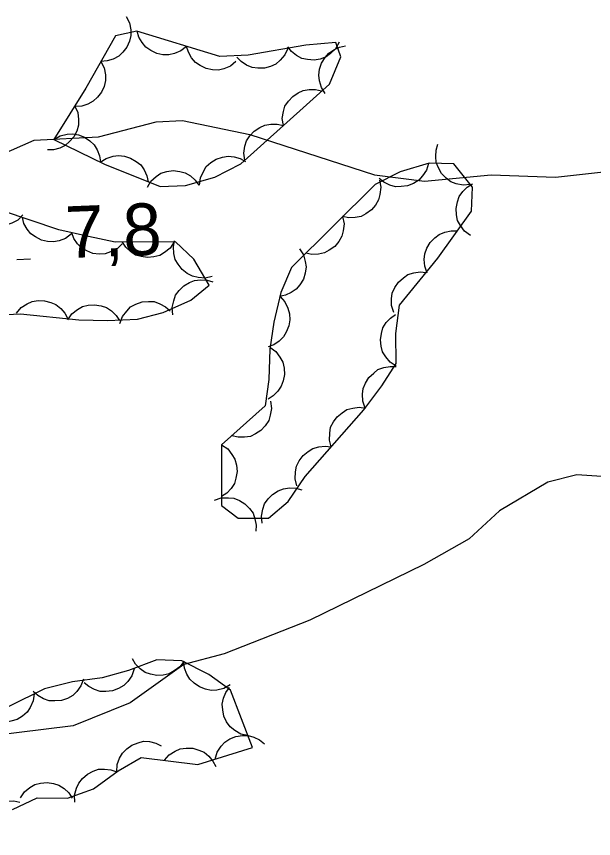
# Model space of a CAD drawing. Extents: x 336540 to 340074, y 5572036 to 5573747.
# Drawn here: x 337633.22 to 337666.7, y 5573099.97 to 5573147.65 of the extents above; entities that cross this region are included whole.
import ezdxf

# ---------------------------------------------------------------- set-up
doc = ezdxf.new("R2010")
doc.units = 0
for name, color, linetype in [('Niveau 2', 7, 'Continuous'), ('Niveau 3', 7, 'Continuous'), ('Niveau 44', 7, 'Continuous')]:
    doc.layers.add(name, color=color, linetype=linetype)

msp = doc.modelspace()

# ---------------------------------------------------------------- linework, layer by layer
at = {"layer": 'Niveau 2'}
for points in [[(337609.75, 5573136.35), (337611.43, 5573136.93), (337616.99, 5573137.21), (337620.59, 5573136.21), (337622.11, 5573136.29), (337624.26, 5573137.43), (337630.77, 5573138.95), (337634.25, 5573140.47), (337637.98, 5573140.67), (337641.32, 5573141.53), (337642.84, 5573141.61), (337646.76, 5573140.81), (337653.98, 5573138.46), (337656.89, 5573138.09), (337660.76, 5573138.47), (337664.48, 5573138.32), (337675.6, 5573139.56)], [(337668.61, 5573120.87), (337665.72, 5573121.07), (337664.05, 5573120.63), (337661.24, 5573118.97), (337659.48, 5573117.35), (337656.85, 5573115.87), (337650.24, 5573112.63), (337645.27, 5573110.68), (337642.93, 5573110.07), (337639.82, 5573107.85), (337636.51, 5573106.5), (337631.63, 5573105.9)]]:
    msp.add_lwpolyline(points, dxfattribs=at)
at = {"layer": 'Niveau 3'}
msp.add_line((337633.23, 5573133.56), (337634.04, 5573133.59), dxfattribs=at)
at = {"layer": 'Niveau 44'}
for points in [[(337639.59, 5573147.65), (337639.78, 5573147.28), (337639.85, 5573146.88), (337639.86, 5573146.55), (337639.77, 5573146.21), (337639.62, 5573145.87), (337639.38, 5573145.57), (337639.15, 5573145.34), (337638.83, 5573145.18), (337638.48, 5573145.07), (337638.12, 5573145.04)], [(337635.39, 5573140.52), (337638.33, 5573139.09), (337641.55, 5573137.78), (337643.03, 5573137.84), (337644.72, 5573138.32), (337646.24, 5573139.1), (337651.37, 5573143.73), (337652.04, 5573145.3), (337651.75, 5573146.13), (337650.01, 5573145.98), (337646.65, 5573145.4), (337645.02, 5573145.32), (337640.19, 5573146.8), (337638.96, 5573146.53), (337637.25, 5573143.49), (337635.39, 5573140.52)], [(337643.09, 5573145.91), (337642.76, 5573145.65), (337642.38, 5573145.5), (337642.06, 5573145.42), (337641.71, 5573145.43), (337641.35, 5573145.51), (337641.01, 5573145.68), (337640.73, 5573145.86), (337640.51, 5573146.13), (337640.32, 5573146.45), (337640.22, 5573146.79)], [(337651.94, 5573146.15), (337651.73, 5573145.78), (337651.44, 5573145.5), (337651.18, 5573145.3), (337650.84, 5573145.18), (337650.48, 5573145.12), (337650.1, 5573145.15), (337649.78, 5573145.21), (337649.47, 5573145.38), (337649.18, 5573145.61), (337648.95, 5573145.89)], [(337651.13, 5573143.18), (337650.91, 5573143.53), (337650.8, 5573143.92), (337650.75, 5573144.24), (337650.8, 5573144.59), (337650.91, 5573144.94), (337651.12, 5573145.27), (337651.33, 5573145.52), (337651.62, 5573145.71), (337651.96, 5573145.87), (337652.31, 5573145.94)], [(337645.95, 5573145.03), (337645.63, 5573144.77), (337645.25, 5573144.62), (337644.93, 5573144.54), (337644.58, 5573144.55), (337644.22, 5573144.63), (337643.88, 5573144.8), (337643.6, 5573144.98), (337643.38, 5573145.25), (337643.19, 5573145.57), (337643.09, 5573145.91)], [(337648.96, 5573145.8), (337648.79, 5573145.42), (337648.52, 5573145.11), (337648.27, 5573144.89), (337647.95, 5573144.75), (337647.6, 5573144.65), (337647.21, 5573144.65), (337646.89, 5573144.69), (337646.57, 5573144.83), (337646.25, 5573145.03), (337646, 5573145.29)], [(337638.12, 5573145.04), (337638.31, 5573144.66), (337638.38, 5573144.26), (337638.39, 5573143.93), (337638.3, 5573143.59), (337638.15, 5573143.26), (337637.91, 5573142.96), (337637.67, 5573142.73), (337637.36, 5573142.57), (337637.01, 5573142.45), (337636.65, 5573142.42)], [(337648.7, 5573141.32), (337648.64, 5573141.73), (337648.7, 5573142.13), (337648.79, 5573142.45), (337648.99, 5573142.74), (337649.24, 5573143.01), (337649.56, 5573143.22), (337649.85, 5573143.36), (337650.2, 5573143.42), (337650.57, 5573143.41), (337650.92, 5573143.33)], [(337636.6, 5573142.45), (337636.77, 5573142.07), (337636.82, 5573141.67), (337636.81, 5573141.34), (337636.71, 5573141), (337636.54, 5573140.67), (337636.29, 5573140.39), (337636.05, 5573140.17), (337635.73, 5573140.02), (337635.37, 5573139.92), (337635.01, 5573139.91)], [(337646.47, 5573139.31), (337646.41, 5573139.72), (337646.47, 5573140.12), (337646.57, 5573140.44), (337646.76, 5573140.73), (337647.01, 5573141), (337647.33, 5573141.21), (337647.63, 5573141.35), (337647.98, 5573141.41), (337648.35, 5573141.4), (337648.7, 5573141.32)], [(337635.39, 5573140.52), (337635.75, 5573140.73), (337636.15, 5573140.82), (337636.48, 5573140.85), (337636.82, 5573140.78), (337637.17, 5573140.65), (337637.48, 5573140.43), (337637.72, 5573140.21), (337637.9, 5573139.91), (337638.04, 5573139.56), (337638.09, 5573139.21)], [(337659.54, 5573137.9), (337659.13, 5573137.86), (337658.73, 5573137.95), (337658.42, 5573138.06), (337658.14, 5573138.27), (337657.88, 5573138.54), (337657.7, 5573138.87), (337657.57, 5573139.17), (337657.54, 5573139.52), (337657.56, 5573139.89), (337657.67, 5573140.24)], [(337638.08, 5573139.19), (337638.43, 5573139.42), (337638.82, 5573139.54), (337639.14, 5573139.59), (337639.49, 5573139.55), (337639.84, 5573139.44), (337640.17, 5573139.24), (337640.43, 5573139.04), (337640.63, 5573138.75), (337640.78, 5573138.41), (337640.86, 5573138.06)], [(337643.84, 5573137.87), (337643.9, 5573138.29), (337644.06, 5573138.66), (337644.23, 5573138.94), (337644.49, 5573139.17), (337644.81, 5573139.37), (337645.17, 5573139.49), (337645.49, 5573139.55), (337645.84, 5573139.51), (337646.2, 5573139.41), (337646.51, 5573139.24)], [(337645.12, 5573122.8), (337645.12, 5573119.28), (337646.08, 5573118.56), (337647.83, 5573118.56), (337648.97, 5573119.52), (337649.96, 5573120.96), (337653.37, 5573124.83), (337654.42, 5573126.23), (337655.25, 5573127.52), (337655.22, 5573129.27), (337655.44, 5573130.9), (337657.66, 5573133.63), (337659.61, 5573136.36), (337659.67, 5573137.74), (337658.58, 5573139.1), (337657.15, 5573139.14), (337655.47, 5573138.63), (337654.02, 5573137.9), (337649.17, 5573133.09), (337648.56, 5573131.63), (337648.15, 5573129.92), (337647.92, 5573128.35), (337647.85, 5573126.59), (337647.64, 5573125.06), (337645.12, 5573122.8)], [(337657.12, 5573139.13), (337657, 5573138.73), (337656.77, 5573138.4), (337656.55, 5573138.15), (337656.25, 5573137.97), (337655.91, 5573137.83), (337655.53, 5573137.78), (337655.2, 5573137.77), (337654.87, 5573137.87), (337654.53, 5573138.03), (337654.25, 5573138.26)], [(337640.81, 5573137.75), (337641.02, 5573138.1), (337641.33, 5573138.37), (337641.6, 5573138.56), (337641.94, 5573138.66), (337642.31, 5573138.71), (337642.69, 5573138.66), (337643.01, 5573138.58), (337643.31, 5573138.4), (337643.59, 5573138.16), (337643.8, 5573137.87)], [(337654.27, 5573138.15), (337654.35, 5573137.74), (337654.3, 5573137.33), (337654.22, 5573137.01), (337654.05, 5573136.71), (337653.81, 5573136.43), (337653.49, 5573136.21), (337653.21, 5573136.05), (337652.86, 5573135.98), (337652.49, 5573135.97), (337652.14, 5573136.04)], [(337659.55, 5573134.94), (337659.21, 5573135.19), (337658.97, 5573135.52), (337658.81, 5573135.81), (337658.74, 5573136.15), (337658.72, 5573136.52), (337658.8, 5573136.9), (337658.9, 5573137.21), (337659.11, 5573137.49), (337659.37, 5573137.75), (337659.68, 5573137.94)], [(337633.59, 5573136.14), (337633.3, 5573135.84), (337632.94, 5573135.66), (337632.62, 5573135.54), (337632.27, 5573135.52), (337631.91, 5573135.57), (337631.55, 5573135.71), (337631.26, 5573135.85), (337631.01, 5573136.1), (337630.79, 5573136.4), (337630.66, 5573136.74)], [(337630.15, 5573130.24), (337633.46, 5573130.41), (337636.84, 5573130.05), (337638.49, 5573130.02), (337640.24, 5573130.1), (337641.73, 5573130.47), (337643.33, 5573131.2), (337644.39, 5573132.07), (337643.51, 5573133.57), (337642.45, 5573134.57), (337638.94, 5573134.55), (337637.39, 5573134.89), (337635.68, 5573135.28), (337632.4, 5573136.38)], [(337636.4, 5573135.04), (337636.07, 5573134.78), (337635.69, 5573134.64), (337635.37, 5573134.57), (337635.01, 5573134.59), (337634.66, 5573134.68), (337634.32, 5573134.86), (337634.05, 5573135.04), (337633.83, 5573135.32), (337633.65, 5573135.65), (337633.56, 5573135.99)], [(337652.14, 5573136.04), (337652.22, 5573135.63), (337652.17, 5573135.22), (337652.09, 5573134.9), (337651.92, 5573134.6), (337651.68, 5573134.31), (337651.36, 5573134.09), (337651.08, 5573133.94), (337650.73, 5573133.87), (337650.36, 5573133.85), (337650.01, 5573133.92)], [(337639.35, 5573134.46), (337639.05, 5573134.17), (337638.68, 5573133.99), (337638.37, 5573133.88), (337638.02, 5573133.87), (337637.65, 5573133.91), (337637.3, 5573134.06), (337637.01, 5573134.21), (337636.76, 5573134.46), (337636.55, 5573134.77), (337636.42, 5573135.1)], [(337657.04, 5573132.76), (337656.9, 5573133.16), (337656.87, 5573133.56), (337656.9, 5573133.89), (337657.02, 5573134.22), (337657.21, 5573134.54), (337657.48, 5573134.81), (337657.73, 5573135.01), (337658.06, 5573135.14), (337658.43, 5573135.21), (337658.79, 5573135.21)], [(337642.36, 5573134.57), (337642.13, 5573134.22), (337641.81, 5573133.96), (337641.53, 5573133.79), (337641.19, 5573133.7), (337640.82, 5573133.66), (337640.45, 5573133.73), (337640.13, 5573133.81), (337639.84, 5573134.01), (337639.56, 5573134.26), (337639.36, 5573134.55)], [(337644.57, 5573132.57), (337644.16, 5573132.48), (337643.75, 5573132.51), (337643.43, 5573132.58), (337643.12, 5573132.75), (337642.83, 5573132.98), (337642.6, 5573133.28), (337642.43, 5573133.56), (337642.35, 5573133.91), (337642.33, 5573134.28), (337642.38, 5573134.63)], [(337649.63, 5573134.18), (337649.86, 5573133.83), (337649.97, 5573133.44), (337650.02, 5573133.12), (337649.97, 5573132.77), (337649.86, 5573132.42), (337649.65, 5573132.09), (337649.45, 5573131.84), (337649.16, 5573131.64), (337648.82, 5573131.48), (337648.47, 5573131.41)], [(337655.1, 5573130.48), (337654.98, 5573130.88), (337654.98, 5573131.28), (337655.02, 5573131.61), (337655.17, 5573131.93), (337655.37, 5573132.24), (337655.66, 5573132.49), (337655.93, 5573132.68), (337656.26, 5573132.78), (337656.63, 5573132.84), (337656.99, 5573132.8)], [(337642.29, 5573130.35), (337642.25, 5573130.76), (337642.34, 5573131.16), (337642.45, 5573131.48), (337642.65, 5573131.76), (337642.92, 5573132.02), (337643.25, 5573132.21), (337643.55, 5573132.34), (337643.9, 5573132.38), (337644.27, 5573132.35), (337644.61, 5573132.25)], [(337633.22, 5573130.44), (337633.48, 5573130.76), (337633.83, 5573130.98), (337634.12, 5573131.12), (337634.47, 5573131.17), (337634.84, 5573131.16), (337635.21, 5573131.06), (337635.51, 5573130.94), (337635.79, 5573130.72), (337636.03, 5573130.44), (337636.2, 5573130.12)], [(337648.51, 5573131.4), (337648.79, 5573131.09), (337648.96, 5573130.73), (337649.06, 5573130.41), (337649.07, 5573130.06), (337649.02, 5573129.7), (337648.87, 5573129.34), (337648.71, 5573129.06), (337648.45, 5573128.82), (337648.14, 5573128.61), (337647.81, 5573128.48)], [(337636.19, 5573130.06), (337636.43, 5573130.4), (337636.76, 5573130.65), (337637.04, 5573130.82), (337637.38, 5573130.9), (337637.75, 5573130.93), (337638.13, 5573130.86), (337638.44, 5573130.77), (337638.73, 5573130.57), (337639, 5573130.31), (337639.19, 5573130.01)], [(337639.22, 5573129.85), (337639.37, 5573130.24), (337639.61, 5573130.56), (337639.84, 5573130.8), (337640.15, 5573130.97), (337640.5, 5573131.09), (337640.88, 5573131.12), (337641.21, 5573131.11), (337641.54, 5573130.99), (337641.87, 5573130.81), (337642.13, 5573130.57)], [(337655.25, 5573127.37), (337654.9, 5573127.6), (337654.64, 5573127.91), (337654.46, 5573128.19), (337654.37, 5573128.53), (337654.33, 5573128.89), (337654.39, 5573129.27), (337654.47, 5573129.59), (337654.66, 5573129.89), (337654.91, 5573130.16), (337655.2, 5573130.37)], [(337647.92, 5573128.46), (337648.26, 5573128.21), (337648.5, 5573127.89), (337648.66, 5573127.6), (337648.74, 5573127.26), (337648.76, 5573126.89), (337648.68, 5573126.51), (337648.58, 5573126.2), (337648.37, 5573125.91), (337648.11, 5573125.65), (337647.81, 5573125.46)], [(337653.45, 5573124.94), (337653.31, 5573125.33), (337653.3, 5573125.74), (337653.33, 5573126.07), (337653.46, 5573126.39), (337653.66, 5573126.71), (337653.94, 5573126.97), (337654.19, 5573127.17), (337654.53, 5573127.29), (337654.89, 5573127.35), (337655.25, 5573127.34)], [(337647.95, 5573125.34), (337648.01, 5573124.92), (337647.94, 5573124.52), (337647.85, 5573124.21), (337647.65, 5573123.91), (337647.4, 5573123.64), (337647.08, 5573123.44), (337646.79, 5573123.29), (337646.44, 5573123.24), (337646.07, 5573123.25), (337645.72, 5573123.33)], [(337651.48, 5573122.68), (337651.37, 5573123.08), (337651.39, 5573123.49), (337651.44, 5573123.82), (337651.6, 5573124.13), (337651.82, 5573124.43), (337652.12, 5573124.67), (337652.39, 5573124.85), (337652.73, 5573124.94), (337653.1, 5573124.98), (337653.46, 5573124.93)], [(337645.12, 5573122.8), (337645.47, 5573122.57), (337645.72, 5573122.25), (337645.89, 5573121.97), (337645.98, 5573121.63), (337646.02, 5573121.26), (337645.95, 5573120.88), (337645.86, 5573120.57), (337645.67, 5573120.27), (337645.42, 5573120), (337645.12, 5573119.8)], [(337649.49, 5573120.43), (337649.39, 5573120.83), (337649.4, 5573121.24), (337649.46, 5573121.56), (337649.62, 5573121.88), (337649.84, 5573122.18), (337650.14, 5573122.42), (337650.41, 5573122.6), (337650.75, 5573122.69), (337651.12, 5573122.73), (337651.48, 5573122.68)], [(337647.47, 5573118.26), (337647.43, 5573118.67), (337647.5, 5573119.07), (337647.61, 5573119.39), (337647.81, 5573119.67), (337648.07, 5573119.93), (337648.4, 5573120.13), (337648.7, 5573120.26), (337649.05, 5573120.31), (337649.42, 5573120.29), (337649.77, 5573120.19)], [(337644.7, 5573119.59), (337645.1, 5573119.73), (337645.51, 5573119.74), (337645.83, 5573119.71), (337646.16, 5573119.58), (337646.47, 5573119.38), (337646.74, 5573119.11), (337646.94, 5573118.85), (337647.05, 5573118.52), (337647.12, 5573118.15), (337647.1, 5573117.79)], [(337632.98, 5573101.65), (337634.42, 5573102.33), (337636.17, 5573102.32), (337637.69, 5573102.86), (337639.11, 5573103.89), (337640.45, 5573104.67), (337643.74, 5573104.27), (337646.9, 5573105.25), (337645.64, 5573108.57), (337644.38, 5573109.49), (337642.81, 5573110.27), (337641.35, 5573110.33), (337639.71, 5573109.72), (337638.19, 5573109.3), (337636.46, 5573109.06), (337634.84, 5573108.66), (337628.65, 5573105.6)], [(337642.94, 5573110.26), (337642.69, 5573109.93), (337642.36, 5573109.69), (337642.07, 5573109.53), (337641.73, 5573109.45), (337641.36, 5573109.43), (337640.99, 5573109.51), (337640.68, 5573109.61), (337640.39, 5573109.82), (337640.13, 5573110.08), (337639.94, 5573110.39)], [(337645.61, 5573108.88), (337645.25, 5573108.67), (337644.85, 5573108.58), (337644.52, 5573108.56), (337644.18, 5573108.63), (337643.83, 5573108.76), (337643.52, 5573108.99), (337643.28, 5573109.21), (337643.1, 5573109.51), (337642.97, 5573109.86), (337642.92, 5573110.21)], [(337640.04, 5573109.81), (337639.9, 5573109.41), (337639.67, 5573109.08), (337639.44, 5573108.84), (337639.14, 5573108.67), (337638.79, 5573108.54), (337638.41, 5573108.5), (337638.08, 5573108.5), (337637.75, 5573108.61), (337637.42, 5573108.78), (337637.14, 5573109.01)], [(337637.1, 5573109.22), (337636.96, 5573108.83), (337636.71, 5573108.5), (337636.48, 5573108.27), (337636.17, 5573108.1), (337635.82, 5573107.98), (337635.44, 5573107.95), (337635.11, 5573107.96), (337634.78, 5573108.08), (337634.46, 5573108.26), (337634.19, 5573108.5)], [(337634.24, 5573108.36), (337634.18, 5573107.95), (337634.01, 5573107.58), (337633.84, 5573107.3), (337633.57, 5573107.07), (337633.26, 5573106.88), (337632.89, 5573106.77), (337632.57, 5573106.71), (337632.22, 5573106.75), (337631.86, 5573106.86), (337631.55, 5573107.03)], [(337646.64, 5573105.94), (337646.23, 5573106.03), (337645.88, 5573106.24), (337645.62, 5573106.44), (337645.41, 5573106.73), (337645.25, 5573107.06), (337645.18, 5573107.44), (337645.15, 5573107.76), (337645.23, 5573108.11), (337645.37, 5573108.45), (337645.57, 5573108.74)], [(337644.74, 5573104.58), (337644.86, 5573104.98), (337645.09, 5573105.32), (337645.3, 5573105.57), (337645.6, 5573105.75), (337645.94, 5573105.89), (337646.32, 5573105.94), (337646.65, 5573105.95), (337646.99, 5573105.85), (337647.32, 5573105.69), (337647.6, 5573105.47)], [(337639.03, 5573103.84), (337639.06, 5573104.26), (337639.2, 5573104.64), (337639.36, 5573104.93), (337639.61, 5573105.18), (337639.91, 5573105.39), (337640.27, 5573105.53), (337640.59, 5573105.61), (337640.94, 5573105.59), (337641.3, 5573105.51), (337641.62, 5573105.35)], [(337641.8, 5573104.51), (337642.07, 5573104.82), (337642.42, 5573105.04), (337642.72, 5573105.17), (337643.07, 5573105.22), (337643.44, 5573105.21), (337643.8, 5573105.1), (337644.1, 5573104.98), (337644.37, 5573104.75), (337644.61, 5573104.46), (337644.78, 5573104.14)], [(337636.61, 5573102.08), (337636.59, 5573102.49), (337636.7, 5573102.89), (337636.83, 5573103.19), (337637.05, 5573103.46), (337637.33, 5573103.71), (337637.67, 5573103.88), (337637.98, 5573103.99), (337638.33, 5573104), (337638.7, 5573103.96), (337639.04, 5573103.84)], [(337633.45, 5573102.34), (337633.68, 5573102.68), (337634, 5573102.93), (337634.28, 5573103.1), (337634.62, 5573103.19), (337634.99, 5573103.22), (337635.37, 5573103.16), (337635.68, 5573103.07), (337635.98, 5573102.87), (337636.25, 5573102.62), (337636.45, 5573102.32)], [(337631.3, 5573099.97), (337631.22, 5573100.38), (337631.26, 5573100.78), (337631.34, 5573101.1), (337631.51, 5573101.41), (337631.75, 5573101.69), (337632.06, 5573101.91), (337632.35, 5573102.07), (337632.69, 5573102.14), (337633.06, 5573102.16), (337633.42, 5573102.09)]]:
    msp.add_lwpolyline(points, dxfattribs=at)

# ---------------------------------------------------------------- texts
at = {"layer": 'Niveau 3'}
msp.add_text('7,8    ', height=2.9999, rotation=2.2763, dxfattribs=at).set_placement((337636.11, 5573133.63))

doc.saveas('drawing.dxf')
